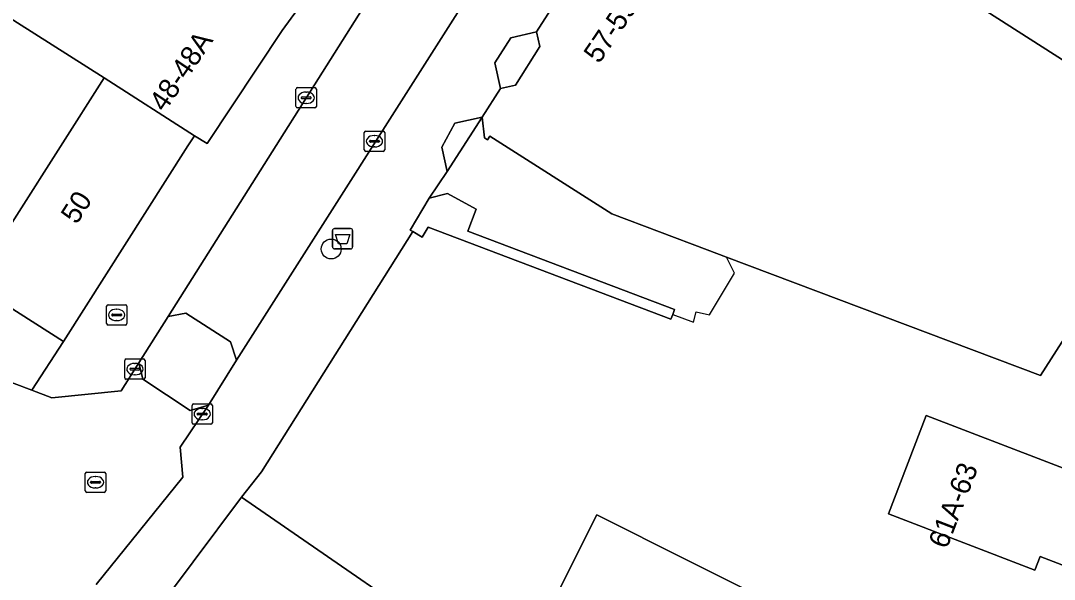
# Model space of a CAD drawing. Extents: x 160663 to 161506, y 382245 to 383291.
# Drawn here: x 161064.2 to 161115, y 383010 to 383037.4 of the extents above; entities that cross this region are included whole.
import ezdxf

# ---------------------------------------------------------------- set-up
doc = ezdxf.new("R2010")
doc.units = 0
for name, color, linetype in [('IMGEO_Afvalbak', 7, 'Continuous'), ('IMGEO_Boom', 7, 'Continuous'), ('IMGEO_Brandkraan', 7, 'Continuous'), ('IMGEO_Erf', 7, 'Continuous'), ('IMGEO_Kolk', 7, 'Continuous'), ('IMGEO_Pand', 7, 'Continuous'), ('IMGEO_Pand_nummerreeks', 7, 'Continuous'), ('IMGEO_Pand_overbouw', 7, 'Continuous'), ('IMGEO_Rioolput', 7, 'Continuous'), ('IMGEO_Voetpad_open', 7, 'Continuous'), ('IMGEO_Woonerf_open', 7, 'Continuous')]:
    doc.layers.add(name, color=color, linetype=linetype)

msp = doc.modelspace()

# ---------------------------------------------------------------- linework, layer by layer
at = {"layer": 'IMGEO_Afvalbak'}
for p, q in [((161079.547, 383026.283), (161079.547, 383027.083)), ((161079.547, 383027.083), (161079.547, 383026.283)), ((161079.647, 383027.183), (161080.437, 383027.183)), ((161080.437, 383027.183), (161079.647, 383027.183)), ((161080.537, 383027.083), (161080.537, 383026.283)), ((161080.537, 383026.283), (161080.537, 383027.083)), ((161080.437, 383026.183), (161079.647, 383026.183)), ((161079.647, 383026.183), (161080.437, 383026.183))]:
    msp.add_line(p, q, dxfattribs=at)
msp.add_lwpolyline([(161079.69, 383026.897), (161080.394, 383026.897), (161080.245, 383026.427), (161079.839, 383026.427), (161079.69, 383026.897)], dxfattribs=at)
for centre, start, end in [((161079.647, 383027.083), 90, 180), ((161079.647, 383027.083), 90, 180), ((161080.437, 383027.083), 0, 90), ((161080.437, 383027.083), 360, 90), ((161079.647, 383026.283), 180, 270), ((161079.647, 383026.283), 180, 270), ((161080.437, 383026.283), 270, 0), ((161080.437, 383026.283), 270, 0)]:
    msp.add_arc(centre, 0.1, start, end, dxfattribs=at)
at = {"layer": 'IMGEO_Boom'}
msp.add_circle((161079.483, 383026.177), 0.489, dxfattribs=at)
at = {"layer": 'IMGEO_Brandkraan'}
for p, q in [((161068.451, 383022.513), (161068.451, 383023.365)), ((161068.526, 383023.439), (161069.378, 383023.439)), ((161068.753, 383022.982), (161069.151, 383022.982)), ((161068.939, 383023.219), (161068.964, 383023.219)), ((161069.452, 383023.365), (161069.452, 383022.513)), ((161068.71, 383022.933), (161068.71, 383022.945)), ((161069.148, 383022.896), (161068.75, 383022.896)), ((161068.962, 383022.659), (161068.937, 383022.659)), ((161069.194, 383022.945), (161069.194, 383022.933)), ((161069.378, 383022.439), (161068.526, 383022.439))]:
    msp.add_line(p, q, dxfattribs=at)
for points in [[(161068.451, 383022.513), (161068.451, 383023.365)], [(161068.526, 383023.439), (161069.378, 383023.439)], [(161069.452, 383023.365), (161069.452, 383022.513)], [(161069.378, 383022.439), (161068.526, 383022.439)]]:
    msp.add_lwpolyline(points, dxfattribs=at)
for centre, radius, start, end in [((161068.528, 383023.363), 0.0765, 91.552, 178.448), ((161068.528, 383023.363), 0.0765, 91.552, 178.448), ((161068.75, 383022.942), 0.0403, 85.8775, 175.7526), ((161069.155, 383022.944), 0.0386, 1.7309, 96.639), ((161069.376, 383023.363), 0.0765, 1.552, 88.448), ((161069.376, 383023.363), 0.0765, 1.552, 88.448), ((161068.528, 383022.515), 0.0765, 181.552, 268.448), ((161068.528, 383022.515), 0.0765, 181.552, 268.448), ((161068.747, 383022.932), 0.0366, 178.938, 274.7102), ((161069.151, 383022.939), 0.043, 264.8664, 352.4533), ((161069.376, 383022.515), 0.0765, 271.552, 358.448), ((161069.376, 383022.515), 0.0765, 271.552, 358.448)]:
    msp.add_arc(centre, radius, start, end, dxfattribs=at)
for centre, major_axis, ratio, start_param, end_param in [((161068.938, 383022.939), (-0.387, 0.002), 0.722429, 4.712389, 7.853982), ((161068.963, 383022.939), (-0.39, 0.002), 0.717154, 1.570796, 4.712389)]:
    msp.add_ellipse(centre, major_axis=major_axis, ratio=ratio, start_param=start_param, end_param=end_param, dxfattribs=at)
at = {"layer": 'IMGEO_Erf'}
for points in [[(161115.629, 383022.014), (161114.314, 383019.97), (161098.899, 383025.778), (161097.942, 383026.139), (161093.263, 383027.902), (161087.273, 383031.712), (161087.164, 383031.539), (161087.012, 383031.636), (161086.896, 383032.653), (161085.186, 383029.988), (161084.289, 383028.675), (161085.193, 383028.908), (161086.606, 383028.14), (161086.193, 383027.053), (161096.347, 383023.198), (161096.26, 383022.967), (161096.167, 383022.723), (161084.241, 383027.251), (161083.953, 383026.762), (161083.488, 383027.036), (161076.067, 383015.235), (161075.075, 383013.995), (161087.272, 383005.575)], [(161120.977, 383008.51), (161114.302, 383011.074), (161114.043, 383010.4), (161106.846, 383013.164), (161108.705, 383018.003), (161133.815, 383008.358)], [(161088.895, 383005.883), (161092.523, 383013.112), (161096.995, 383010.875), (161109.256, 383004.742)]]:
    msp.add_lwpolyline(points, dxfattribs=at)
at = {"layer": 'IMGEO_Kolk'}
for p, q in [((161077.755, 383033.178), (161077.755, 383034.03)), ((161077.83, 383034.104), (161078.682, 383034.104)), ((161078.057, 383033.647), (161078.455, 383033.647)), ((161078.243, 383033.884), (161078.268, 383033.884)), ((161078.756, 383034.03), (161078.756, 383033.178)), ((161078.014, 383033.598), (161078.014, 383033.61)), ((161078.452, 383033.561), (161078.054, 383033.561)), ((161078.266, 383033.324), (161078.241, 383033.324)), ((161078.498, 383033.61), (161078.498, 383033.598)), ((161078.682, 383033.104), (161077.83, 383033.104)), ((161081.109, 383031.045), (161081.109, 383031.897)), ((161081.184, 383031.971), (161082.036, 383031.971)), ((161081.597, 383031.751), (161081.622, 383031.751)), ((161082.11, 383031.897), (161082.11, 383031.045)), ((161081.368, 383031.465), (161081.368, 383031.477)), ((161081.806, 383031.428), (161081.408, 383031.428)), ((161081.411, 383031.514), (161081.809, 383031.514)), ((161081.62, 383031.191), (161081.595, 383031.191)), ((161081.852, 383031.477), (161081.852, 383031.465)), ((161082.036, 383030.971), (161081.184, 383030.971)), ((161069.343, 383019.85), (161069.343, 383020.702)), ((161069.418, 383020.776), (161070.27, 383020.776)), ((161069.831, 383020.556), (161069.856, 383020.556)), ((161070.344, 383020.702), (161070.344, 383019.85)), ((161069.602, 383020.27), (161069.602, 383020.282)), ((161070.04, 383020.233), (161069.642, 383020.233)), ((161069.645, 383020.319), (161070.043, 383020.319)), ((161069.854, 383019.996), (161069.829, 383019.996)), ((161070.086, 383020.282), (161070.086, 383020.27)), ((161070.27, 383019.776), (161069.418, 383019.776)), ((161072.649, 383017.641), (161072.649, 383018.493)), ((161072.724, 383018.567), (161073.576, 383018.567)), ((161073.65, 383018.493), (161073.65, 383017.641)), ((161072.908, 383018.061), (161072.908, 383018.073)), ((161073.346, 383018.024), (161072.948, 383018.024)), ((161072.951, 383018.11), (161073.349, 383018.11)), ((161073.137, 383018.347), (161073.162, 383018.347)), ((161073.392, 383018.073), (161073.392, 383018.061)), ((161073.576, 383017.567), (161072.724, 383017.567)), ((161073.16, 383017.787), (161073.135, 383017.787))]:
    msp.add_line(p, q, dxfattribs=at)
for points in [[(161077.755, 383033.178), (161077.755, 383034.03)], [(161077.83, 383034.104), (161078.682, 383034.104)], [(161078.756, 383034.03), (161078.756, 383033.178)], [(161078.682, 383033.104), (161077.83, 383033.104)], [(161081.109, 383031.045), (161081.109, 383031.897)], [(161081.184, 383031.971), (161082.036, 383031.971)], [(161082.11, 383031.897), (161082.11, 383031.045)], [(161082.036, 383030.971), (161081.184, 383030.971)], [(161069.343, 383019.85), (161069.343, 383020.702)], [(161069.418, 383020.776), (161070.27, 383020.776)], [(161070.344, 383020.702), (161070.344, 383019.85)], [(161070.27, 383019.776), (161069.418, 383019.776)], [(161072.649, 383017.641), (161072.649, 383018.493)], [(161072.724, 383018.567), (161073.576, 383018.567)], [(161073.65, 383018.493), (161073.65, 383017.641)], [(161073.576, 383017.567), (161072.724, 383017.567)]]:
    msp.add_lwpolyline(points, dxfattribs=at)
for centre, radius, start, end in [((161077.832, 383034.028), 0.0765, 91.552, 178.448), ((161077.832, 383034.028), 0.0765, 91.552, 178.448), ((161078.054, 383033.607), 0.0403, 85.8775, 175.7526), ((161078.459, 383033.609), 0.0386, 1.7309, 96.639), ((161078.68, 383034.028), 0.0765, 1.552, 88.448), ((161078.68, 383034.028), 0.0765, 1.552, 88.448), ((161077.832, 383033.18), 0.0765, 181.552, 268.448), ((161077.832, 383033.18), 0.0765, 181.552, 268.448), ((161078.051, 383033.597), 0.0366, 178.938, 274.7102), ((161078.455, 383033.604), 0.043, 264.8664, 352.4533), ((161078.68, 383033.18), 0.0765, 271.552, 358.448), ((161078.68, 383033.18), 0.0765, 271.552, 358.448), ((161081.186, 383031.895), 0.0765, 91.552, 178.448), ((161081.186, 383031.895), 0.0765, 91.552, 178.448), ((161082.034, 383031.895), 0.0765, 1.552, 88.448), ((161082.034, 383031.895), 0.0765, 1.552, 88.448), ((161081.408, 383031.474), 0.0403, 85.8775, 175.7526), ((161081.405, 383031.464), 0.0366, 178.938, 274.7102), ((161081.809, 383031.471), 0.043, 264.8664, 352.4533), ((161081.813, 383031.476), 0.0386, 1.7309, 96.639), ((161081.186, 383031.047), 0.0765, 181.552, 268.448), ((161081.186, 383031.047), 0.0765, 181.552, 268.448), ((161082.034, 383031.047), 0.0765, 271.552, 358.448), ((161082.034, 383031.047), 0.0765, 271.552, 358.448), ((161069.42, 383020.7), 0.0765, 91.552, 178.448), ((161069.42, 383020.7), 0.0765, 91.552, 178.448), ((161070.268, 383020.7), 0.0765, 1.552, 88.448), ((161070.268, 383020.7), 0.0765, 1.552, 88.448), ((161069.642, 383020.279), 0.0403, 85.8775, 175.7526), ((161069.639, 383020.269), 0.0366, 178.938, 274.7102), ((161070.043, 383020.276), 0.043, 264.8664, 352.4533), ((161070.047, 383020.281), 0.0386, 1.7309, 96.639), ((161069.42, 383019.852), 0.0765, 181.552, 268.448), ((161069.42, 383019.852), 0.0765, 181.552, 268.448), ((161070.268, 383019.852), 0.0765, 271.552, 358.448), ((161070.268, 383019.852), 0.0765, 271.552, 358.448), ((161072.726, 383018.491), 0.0765, 91.552, 178.448), ((161072.726, 383018.491), 0.0765, 91.552, 178.448), ((161073.574, 383018.491), 0.0765, 1.552, 88.448), ((161073.574, 383018.491), 0.0765, 1.552, 88.448), ((161072.948, 383018.07), 0.0403, 85.8775, 175.7526), ((161072.945, 383018.06), 0.0366, 178.938, 274.7102), ((161073.349, 383018.067), 0.043, 264.8664, 352.4533), ((161073.353, 383018.072), 0.0386, 1.7309, 96.639), ((161072.726, 383017.643), 0.0765, 181.552, 268.448), ((161072.726, 383017.643), 0.0765, 181.552, 268.448), ((161073.574, 383017.643), 0.0765, 271.552, 358.448), ((161073.574, 383017.643), 0.0765, 271.552, 358.448)]:
    msp.add_arc(centre, radius, start, end, dxfattribs=at)
for centre, major_axis, ratio, start_param, end_param in [((161078.242, 383033.604), (-0.387, 0.002), 0.722429, 4.712389, 7.853982), ((161078.267, 383033.604), (-0.39, 0.002), 0.717154, 1.570796, 4.712389), ((161081.596, 383031.471), (-0.387, 0.002), 0.722429, 4.712389, 7.853982), ((161081.621, 383031.471), (-0.39, 0.002), 0.717154, 1.570796, 4.712389), ((161069.83, 383020.276), (-0.387, 0.002), 0.722429, 4.712389, 7.853982), ((161069.855, 383020.276), (-0.39, 0.002), 0.717154, 1.570796, 4.712389), ((161073.136, 383018.067), (-0.387, 0.002), 0.722429, 4.712389, 7.853982), ((161073.161, 383018.067), (-0.39, 0.002), 0.717154, 1.570796, 4.712389)]:
    msp.add_ellipse(centre, major_axis=major_axis, ratio=ratio, start_param=start_param, end_param=end_param, dxfattribs=at)
at = {"layer": 'IMGEO_Pand'}
for points in [[(161124.161, 383042.804), (161113.738, 383050.317), (161114.928, 383052.126), (161110.435, 383055.01), (161103.842, 383059.242), (161096.434, 383047.595), (161121.694, 383031.438), (161125.111, 383029.374), (161126.133, 383028.722), (161127.531, 383027.829), (161136.296, 383022.234), (161141.467, 383030.069)], [(161048.444, 383047.224), (161033.411, 383056.782), (161029.664, 383050.891), (161027.134, 383046.913), (161026.98, 383046.672), (161048.411, 383033.039), (161049.305, 383032.471), (161050.201, 383033.88), (161052.358, 383032.519), (161051.456, 383031.102), (161061.89, 383024.465), (161068.328, 383034.587), (161063.216, 383037.832)], [(161067.496, 383044.618), (161066.763, 383043.403), (161064.119, 383045.068), (161051.939, 383052.395), (161048.444, 383047.224), (161063.216, 383037.832), (161068.328, 383034.587), (161072.765, 383031.735), (161073.387, 383031.365), (161077.074, 383036.911), (161077.828, 383037.945), (161073.628, 383040.658)], [(161061.89, 383024.465), (161066.34, 383021.634), (161072.449, 383031.238), (161072.765, 383031.735), (161068.328, 383034.587)], [(161086.193, 383027.053), (161086.606, 383028.14), (161085.193, 383028.908), (161084.289, 383028.675), (161083.365, 383027.109), (161083.488, 383027.036), (161083.953, 383026.762), (161084.241, 383027.251), (161096.167, 383022.723), (161096.26, 383022.967), (161096.347, 383023.198)], [(161096.995, 383010.875), (161092.523, 383013.112), (161088.895, 383005.883), (161099.676, 383000), (161112.503, 382993), (161120.931, 382988.401), (161127.727, 382998.923), (161128.422, 383000), (161133.815, 383008.358), (161108.705, 383018.003), (161106.846, 383013.164), (161114.043, 383010.4), (161114.302, 383011.074), (161120.977, 383008.51), (161116.889, 383002.165), (161109.256, 383004.742)], [(161088.895, 383005.883), (161087.844, 383006.553), (161087.272, 383005.575), (161075.075, 383013.995), (161070.33, 383007.638), (161074.296, 383004.593), (161077.886, 383001.836), (161080.277, 383000), (161087.275, 382994.626), (161103.93, 382981.836), (161109.592, 382989.209), (161112.503, 382993), (161099.676, 383000)]]:
    msp.add_lwpolyline(points, close=True, dxfattribs=at)
msp.add_lwpolyline([(161121.694, 383031.438), (161096.434, 383047.595), (161095.575, 383046.244), (161095.736, 383045.52), (161094.591, 383043.72), (161093.857, 383043.556), (161092.955, 383042.138), (161093.126, 383041.369), (161091.896, 383039.436), (161091.241, 383039.464), (161089.573, 383036.84), (161089.732, 383036.123), (161088.528, 383034.231), (161087.796, 383034.068), (161086.896, 383032.653), (161087.012, 383031.636), (161087.164, 383031.539), (161087.273, 383031.712), (161093.263, 383027.902), (161097.942, 383026.139), (161098.899, 383025.778), (161114.314, 383019.97), (161115.629, 383022.014)], dxfattribs=at)
at = {"layer": 'IMGEO_Pand_overbouw'}
for points in [[(161089.573, 383036.84), (161088.3, 383036.556), (161087.516, 383035.323), (161087.796, 383034.068), (161088.528, 383034.231), (161089.732, 383036.123)], [(161096.26, 383022.967), (161097.274, 383022.582), (161097.413, 383023.097), (161098.063, 383022.948), (161099.29, 383024.998), (161098.899, 383025.778), (161097.942, 383026.139), (161093.263, 383027.902), (161087.273, 383031.712), (161087.164, 383031.539), (161087.012, 383031.636), (161086.896, 383032.653), (161085.562, 383032.358), (161084.924, 383031.178), (161085.186, 383029.988), (161084.289, 383028.675), (161085.193, 383028.908), (161086.606, 383028.14), (161086.193, 383027.053), (161096.347, 383023.198)]]:
    msp.add_lwpolyline(points, close=True, dxfattribs=at)
at = {"layer": 'IMGEO_Rioolput'}
for p, q in [((161067.408, 383014.296), (161067.408, 383015.148)), ((161067.483, 383015.222), (161068.335, 383015.222)), ((161067.896, 383015.002), (161067.921, 383015.002)), ((161068.409, 383015.148), (161068.409, 383014.296)), ((161067.667, 383014.716), (161067.667, 383014.728)), ((161068.105, 383014.679), (161067.707, 383014.679)), ((161067.71, 383014.765), (161068.108, 383014.765)), ((161067.919, 383014.442), (161067.894, 383014.442)), ((161068.151, 383014.728), (161068.151, 383014.716)), ((161068.335, 383014.222), (161067.483, 383014.222))]:
    msp.add_line(p, q, dxfattribs=at)
for points in [[(161067.408, 383014.296), (161067.408, 383015.148)], [(161067.483, 383015.222), (161068.335, 383015.222)], [(161068.409, 383015.148), (161068.409, 383014.296)], [(161068.335, 383014.222), (161067.483, 383014.222)]]:
    msp.add_lwpolyline(points, dxfattribs=at)
for centre, radius, start, end in [((161067.485, 383015.146), 0.0765, 91.552, 178.448), ((161067.485, 383015.146), 0.0765, 91.552, 178.448), ((161068.333, 383015.146), 0.0765, 1.552, 88.448), ((161068.333, 383015.146), 0.0765, 1.552, 88.448), ((161067.707, 383014.725), 0.0403, 85.8775, 175.7526), ((161067.704, 383014.715), 0.0366, 178.938, 274.7102), ((161068.108, 383014.722), 0.043, 264.8664, 352.4533), ((161068.112, 383014.727), 0.0386, 1.7309, 96.639), ((161067.485, 383014.298), 0.0765, 181.552, 268.448), ((161067.485, 383014.298), 0.0765, 181.552, 268.448), ((161068.333, 383014.298), 0.0765, 271.552, 358.448), ((161068.333, 383014.298), 0.0765, 271.552, 358.448)]:
    msp.add_arc(centre, radius, start, end, dxfattribs=at)
for centre, major_axis, ratio, start_param, end_param in [((161067.895, 383014.722), (-0.387, 0.002), 0.722429, 4.712389, 7.853982), ((161067.92, 383014.722), (-0.39, 0.002), 0.717154, 1.570796, 4.712389)]:
    msp.add_ellipse(centre, major_axis=major_axis, ratio=ratio, start_param=start_param, end_param=end_param, dxfattribs=at)
at = {"layer": 'IMGEO_Voetpad_open'}
for points in [[(161110.498, 383077.975), (161106.105, 383070.405), (161104.708, 383067.998), (161104.036, 383066.84), (161104.467, 383064.426), (161101.893, 383060.352), (161100.456, 383059.966), (161096.784, 383054.204), (161098.334, 383053.216), (161094.984, 383047.96), (161093.434, 383048.948), (161092.772, 383047.909), (161091.882, 383047.647), (161088.129, 383041.737), (161086.946, 383039.769), (161074.838, 383020.711), (161073.465, 383018.514), (161072.068, 383016.448), (161072.199, 383014.962), (161067.943, 383009.691)], [(161060.074, 383021.752), (161060.814, 383021.283), (161061.522, 383020.835), (161063.032, 383019.896), (161064.782, 383019.236), (161066.34, 383021.634), (161061.89, 383024.465), (161051.456, 383031.102), (161049.305, 383032.471), (161048.411, 383033.039), (161026.98, 383046.672), (161027.134, 383046.913), (161025.238, 383048.281), (161017.714, 383053.743), (161011.26, 383058.428)], [(161077.828, 383037.945), (161077.074, 383036.911), (161073.387, 383031.365), (161072.765, 383031.735), (161072.449, 383031.238), (161066.34, 383021.634), (161064.782, 383019.236), (161065.76, 383018.867), (161069.177, 383019.217), (161070.041, 383020.586), (161071.481, 383022.868), (161083.578, 383042.034)], [(161070.33, 383007.638), (161075.075, 383013.995), (161076.067, 383015.235), (161083.488, 383027.036), (161083.365, 383027.109), (161084.289, 383028.675), (161085.186, 383029.988), (161084.924, 383031.178), (161085.562, 383032.358), (161086.896, 383032.653), (161087.796, 383034.068), (161087.516, 383035.323), (161088.3, 383036.556), (161089.573, 383036.84), (161091.241, 383039.464)]]:
    msp.add_lwpolyline(points, dxfattribs=at)
for points in [[(161088.528, 383034.231), (161089.732, 383036.123), (161089.573, 383036.84), (161088.3, 383036.556), (161087.516, 383035.323), (161087.796, 383034.068)], [(161085.186, 383029.988), (161086.896, 383032.653), (161085.562, 383032.358), (161084.924, 383031.178)]]:
    msp.add_lwpolyline(points, close=True, dxfattribs=at)
at = {"layer": 'IMGEO_Woonerf_open'}
for points in [[(161086.946, 383039.769), (161086.077, 383039.594), (161083.75, 383041.057), (161083.578, 383042.034), (161071.481, 383022.868), (161072.343, 383023.026), (161074.545, 383021.619), (161074.838, 383020.711)], [(161074.838, 383020.711), (161074.545, 383021.619), (161072.343, 383023.026), (161071.481, 383022.868), (161070.041, 383020.586), (161070.229, 383019.78), (161072.55, 383018.238), (161073.465, 383018.514)]]:
    msp.add_lwpolyline(points, close=True, dxfattribs=at)
msp.add_lwpolyline([(161067.943, 383009.691), (161072.199, 383014.962), (161072.068, 383016.448), (161073.465, 383018.514), (161072.55, 383018.238), (161070.229, 383019.78), (161070.041, 383020.586), (161069.177, 383019.217), (161065.76, 383018.867), (161064.782, 383019.236), (161063.032, 383019.896), (161061.522, 383020.835), (161060.814, 383021.283), (161058.789, 383018.556), (161061.708, 383016.259), (161062.859, 383015.353), (161063.468, 383008.572)], dxfattribs=at)

# ---------------------------------------------------------------- texts
at = {"layer": 'IMGEO_Pand_nummerreeks'}
for s, rotation, p in [('57-59G', 55.8118, (161092.641, 383035.239)), ('48-48A', 55.9551, (161071.305, 383032.862)), ('50', 57.5406, (161066.985, 383027.342)), ('61A-63', 68.9039, (161109.715, 383011.403))]:
    msp.add_text(s, height=1, rotation=rotation, dxfattribs=at).set_placement(p)

doc.saveas('drawing.dxf')
